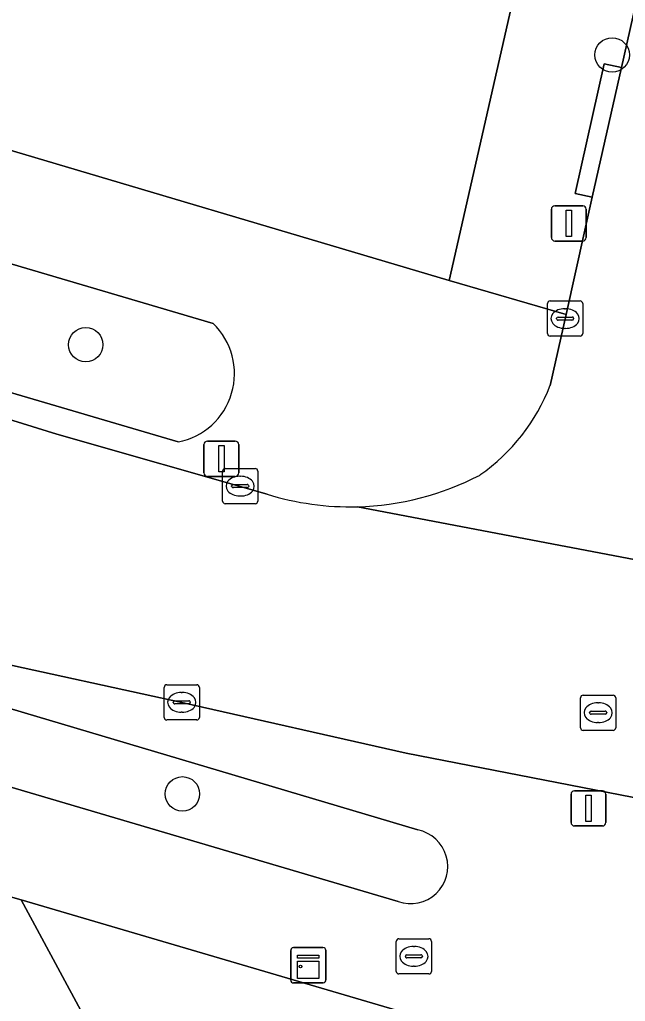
# Model space of a CAD drawing. Extents: x 161771 to 163125, y 382475 to 383179.
# Drawn here: x 162546.93 to 162564.12, y 382587.11 to 382614.99 of the extents above; entities that cross this region are included whole.
import ezdxf

# ---------------------------------------------------------------- set-up
doc = ezdxf.new("R2010")
doc.units = 0
for name, color, linetype in [('IMGEO_Boom', 7, 'Continuous'), ('IMGEO_Brandkraan', 7, 'Continuous'), ('IMGEO_Erf', 7, 'Continuous'), ('IMGEO_Groenvoorziening', 7, 'Continuous'), ('IMGEO_Haag', 7, 'Continuous'), ('IMGEO_Kast', 7, 'Continuous'), ('IMGEO_Kolk', 7, 'Continuous'), ('IMGEO_Lichtmast', 7, 'Continuous'), ('IMGEO_Rijbaan_lokaal_open', 7, 'Continuous'), ('IMGEO_Rioolput', 7, 'Continuous'), ('IMGEO_Voetpad_open', 7, 'Continuous')]:
    doc.layers.add(name, color=color, linetype=linetype)

msp = doc.modelspace()

# ---------------------------------------------------------------- linework, layer by layer
at = {"layer": 'IMGEO_Boom'}
for centre in [(162563.749, 382613.987), (162548.806, 382605.759), (162551.55, 382593.005)]:
    msp.add_circle(centre, 0.489, dxfattribs=at)
at = {"layer": 'IMGEO_Brandkraan'}
for p, q in [((162557.621, 382587.965), (162557.621, 382588.817)), ((162557.696, 382588.891), (162558.548, 382588.891)), ((162558.109, 382588.671), (162558.134, 382588.671)), ((162558.622, 382588.817), (162558.622, 382587.965)), ((162557.88, 382588.385), (162557.88, 382588.397)), ((162557.923, 382588.434), (162558.321, 382588.434)), ((162558.364, 382588.397), (162558.364, 382588.385)), ((162558.318, 382588.348), (162557.92, 382588.348)), ((162558.132, 382588.111), (162558.107, 382588.111)), ((162558.548, 382587.891), (162557.696, 382587.891))]:
    msp.add_line(p, q, dxfattribs=at)
for points in [[(162557.621, 382587.965), (162557.621, 382588.817)], [(162557.696, 382588.891), (162558.548, 382588.891)], [(162558.622, 382588.817), (162558.622, 382587.965)], [(162558.548, 382587.891), (162557.696, 382587.891)]]:
    msp.add_lwpolyline(points, dxfattribs=at)
for centre, radius, start, end in [((162557.698, 382588.815), 0.0765, 91.552, 178.448), ((162557.698, 382588.815), 0.0765, 91.552, 178.448), ((162558.546, 382588.815), 0.0765, 1.552, 88.448), ((162558.546, 382588.815), 0.0765, 1.552, 88.448), ((162557.92, 382588.394), 0.0403, 85.8775, 175.7526), ((162557.917, 382588.384), 0.0366, 178.938, 274.7102), ((162558.321, 382588.391), 0.043, 264.8664, 352.4533), ((162558.325, 382588.396), 0.0386, 1.7309, 96.639), ((162557.698, 382587.967), 0.0765, 181.552, 268.448), ((162557.698, 382587.967), 0.0765, 181.552, 268.448), ((162558.546, 382587.967), 0.0765, 271.552, 358.448), ((162558.546, 382587.967), 0.0765, 271.552, 358.448)]:
    msp.add_arc(centre, radius, start, end, dxfattribs=at)
for centre, major_axis, ratio, start_param, end_param in [((162558.108, 382588.391), (-0.387, 0.002), 0.722429, 4.712389, 7.853982), ((162558.133, 382588.391), (-0.39, 0.002), 0.717154, 1.570796, 4.712389)]:
    msp.add_ellipse(centre, major_axis=major_axis, ratio=ratio, start_param=start_param, end_param=end_param, dxfattribs=at)
at = {"layer": 'IMGEO_Erf'}
msp.add_lwpolyline([(162540.384, 382651.93), (162536.453, 382635.087), (162538.849, 382634.532), (162537.904, 382630.453), (162536.974, 382626.436), (162534.578, 382626.991), (162531.953, 382615.658), (162559.118, 382607.586), (162569.852, 382654.8)], dxfattribs=at)
at = {"layer": 'IMGEO_Groenvoorziening'}
for points in [[(162552.421, 382606.363), (162531.415, 382612.556)], [(162530.294, 382609.224), (162551.429, 382602.998)], [(162558.237, 382591.981), (162532.453, 382599.647)], [(162531.708, 382597.612), (162557.677, 382589.946)], [(162568.825, 382579.475), (162567.679, 382579.442), (162565.632, 382579.384), (162565.648, 382579.723), (162568.65, 382579.803), (162570.463, 382583.09), (162546.975, 382589.993), (162549.778, 382584.799), (162559.836, 382566.2)]]:
    msp.add_lwpolyline(points, dxfattribs=at)
for centre, radius, start, end in [((162551.051, 382604.938), 1.977, 281.0202, 46.1289), ((162558.023, 382590.945), 1.058, 250.8883, 78.3396)]:
    msp.add_arc(centre, radius, start, end, dxfattribs=at)
at = {"layer": 'IMGEO_Haag'}
for points in [[(162552.421, 382606.363), (162531.415, 382612.556)], [(162530.294, 382609.224), (162551.429, 382602.998)], [(162558.237, 382591.981), (162532.453, 382599.647)], [(162531.708, 382597.612), (162557.677, 382589.946)]]:
    msp.add_lwpolyline(points, dxfattribs=at)
for centre, radius, start, end in [((162551.051, 382604.938), 1.977, 281.0202, 46.1289), ((162558.023, 382590.945), 1.058, 250.8883, 78.3396)]:
    msp.add_arc(centre, radius, start, end, dxfattribs=at)
at = {"layer": 'IMGEO_Kast'}
for p, q in [((162554.699, 382588.639), (162555.54, 382588.639)), ((162555.54, 382588.639), (162554.699, 382588.639)), ((162554.624, 382587.714), (162554.624, 382588.555)), ((162554.624, 382588.555), (162554.624, 382587.714)), ((162555.624, 382588.564), (162555.624, 382587.723)), ((162555.624, 382587.723), (162555.624, 382588.564)), ((162555.549, 382587.639), (162554.708, 382587.639)), ((162554.708, 382587.639), (162555.549, 382587.639))]:
    msp.add_line(p, q, dxfattribs=at)
for points in [[(162554.819, 382588.429), (162555.419, 382588.429), (162555.419, 382588.344), (162554.819, 382588.344), (162554.819, 382588.429)], [(162554.819, 382588.254), (162555.419, 382588.254), (162555.419, 382587.765), (162554.819, 382587.765), (162554.819, 382588.254)]]:
    msp.add_lwpolyline(points, dxfattribs=at)
msp.add_circle((162554.903, 382588.103), 0.0377, dxfattribs=at)
for centre, start, end in [((162554.702, 382588.561), 92.4484, 184.2845), ((162554.702, 382588.561), 92.4484, 184.2845), ((162555.546, 382588.561), 2.4484, 94.2845), ((162555.546, 382588.561), 2.4484, 94.2845), ((162554.702, 382587.717), 182.4484, 274.2845), ((162554.702, 382587.717), 182.4484, 274.2845), ((162555.546, 382587.717), 272.4484, 4.2845), ((162555.546, 382587.717), 272.4484, 4.2845)]:
    msp.add_arc(centre, 0.0779, start, end, dxfattribs=at)
at = {"layer": 'IMGEO_Kolk'}
for p, q in [((162561.913, 382606.076), (162561.913, 382606.928)), ((162561.988, 382607.002), (162562.84, 382607.002)), ((162562.401, 382606.782), (162562.426, 382606.782)), ((162562.914, 382606.928), (162562.914, 382606.076)), ((162562.172, 382606.496), (162562.172, 382606.508)), ((162562.215, 382606.545), (162562.613, 382606.545)), ((162562.656, 382606.508), (162562.656, 382606.496)), ((162562.61, 382606.459), (162562.212, 382606.459)), ((162562.424, 382606.222), (162562.399, 382606.222)), ((162562.84, 382606.002), (162561.988, 382606.002)), ((162552.689, 382601.317), (162552.689, 382602.169)), ((162552.764, 382602.243), (162553.616, 382602.243)), ((162553.177, 382602.023), (162553.202, 382602.023)), ((162553.69, 382602.169), (162553.69, 382601.317)), ((162552.948, 382601.737), (162552.948, 382601.749)), ((162552.991, 382601.786), (162553.389, 382601.786)), ((162553.432, 382601.749), (162553.432, 382601.737)), ((162553.386, 382601.7), (162552.988, 382601.7)), ((162553.2, 382601.463), (162553.175, 382601.463)), ((162553.616, 382601.243), (162552.764, 382601.243)), ((162551.031, 382595.177), (162551.031, 382596.029)), ((162551.106, 382596.103), (162551.958, 382596.103)), ((162551.519, 382595.883), (162551.544, 382595.883)), ((162552.032, 382596.029), (162552.032, 382595.177)), ((162551.29, 382595.597), (162551.29, 382595.609)), ((162551.333, 382595.646), (162551.731, 382595.646)), ((162551.774, 382595.609), (162551.774, 382595.597)), ((162551.728, 382595.56), (162551.33, 382595.56)), ((162551.542, 382595.323), (162551.517, 382595.323)), ((162551.958, 382595.103), (162551.106, 382595.103))]:
    msp.add_line(p, q, dxfattribs=at)
for points in [[(162561.913, 382606.076), (162561.913, 382606.928)], [(162561.988, 382607.002), (162562.84, 382607.002)], [(162562.914, 382606.928), (162562.914, 382606.076)], [(162562.84, 382606.002), (162561.988, 382606.002)], [(162552.689, 382601.317), (162552.689, 382602.169)], [(162552.764, 382602.243), (162553.616, 382602.243)], [(162553.69, 382602.169), (162553.69, 382601.317)], [(162553.616, 382601.243), (162552.764, 382601.243)], [(162551.031, 382595.177), (162551.031, 382596.029)], [(162551.106, 382596.103), (162551.958, 382596.103)], [(162552.032, 382596.029), (162552.032, 382595.177)], [(162551.958, 382595.103), (162551.106, 382595.103)]]:
    msp.add_lwpolyline(points, dxfattribs=at)
for centre, radius, start, end in [((162561.99, 382606.926), 0.0765, 91.552, 178.448), ((162561.99, 382606.926), 0.0765, 91.552, 178.448), ((162562.838, 382606.926), 0.0765, 1.552, 88.448), ((162562.838, 382606.926), 0.0765, 1.552, 88.448), ((162562.212, 382606.505), 0.0403, 85.8775, 175.7526), ((162562.209, 382606.495), 0.0366, 178.938, 274.7102), ((162562.613, 382606.502), 0.043, 264.8664, 352.4533), ((162562.617, 382606.507), 0.0386, 1.7309, 96.639), ((162561.99, 382606.078), 0.0765, 181.552, 268.448), ((162561.99, 382606.078), 0.0765, 181.552, 268.448), ((162562.838, 382606.078), 0.0765, 271.552, 358.448), ((162562.838, 382606.078), 0.0765, 271.552, 358.448), ((162552.766, 382602.167), 0.0765, 91.552, 178.448), ((162552.766, 382602.167), 0.0765, 91.552, 178.448), ((162553.614, 382602.167), 0.0765, 1.552, 88.448), ((162553.614, 382602.167), 0.0765, 1.552, 88.448), ((162552.988, 382601.746), 0.0403, 85.8775, 175.7526), ((162552.985, 382601.736), 0.0366, 178.938, 274.7102), ((162553.389, 382601.743), 0.043, 264.8664, 352.4533), ((162553.393, 382601.748), 0.0386, 1.7309, 96.639), ((162552.766, 382601.319), 0.0765, 181.552, 268.448), ((162552.766, 382601.319), 0.0765, 181.552, 268.448), ((162553.614, 382601.319), 0.0765, 271.552, 358.448), ((162553.614, 382601.319), 0.0765, 271.552, 358.448), ((162551.108, 382596.027), 0.0765, 91.552, 178.448), ((162551.108, 382596.027), 0.0765, 91.552, 178.448), ((162551.956, 382596.027), 0.0765, 1.552, 88.448), ((162551.956, 382596.027), 0.0765, 1.552, 88.448), ((162551.33, 382595.606), 0.0403, 85.8775, 175.7526), ((162551.327, 382595.596), 0.0366, 178.938, 274.7102), ((162551.731, 382595.603), 0.043, 264.8664, 352.4533), ((162551.735, 382595.608), 0.0386, 1.7309, 96.639), ((162551.108, 382595.179), 0.0765, 181.552, 268.448), ((162551.108, 382595.179), 0.0765, 181.552, 268.448), ((162551.956, 382595.179), 0.0765, 271.552, 358.448), ((162551.956, 382595.179), 0.0765, 271.552, 358.448)]:
    msp.add_arc(centre, radius, start, end, dxfattribs=at)
for centre, major_axis, ratio, start_param, end_param in [((162562.4, 382606.502), (-0.387, 0.002), 0.722429, 4.712389, 7.853982), ((162562.425, 382606.502), (-0.39, 0.002), 0.717154, 1.570796, 4.712389), ((162553.176, 382601.743), (-0.387, 0.002), 0.722429, 4.712389, 7.853982), ((162553.201, 382601.743), (-0.39, 0.002), 0.717154, 1.570796, 4.712389), ((162551.518, 382595.603), (-0.387, 0.002), 0.722429, 4.712389, 7.853982), ((162551.543, 382595.603), (-0.39, 0.002), 0.717154, 1.570796, 4.712389)]:
    msp.add_ellipse(centre, major_axis=major_axis, ratio=ratio, start_param=start_param, end_param=end_param, dxfattribs=at)
at = {"layer": 'IMGEO_Lichtmast'}
for p, q in [((162562.024, 382608.803), (162562.024, 382609.603)), ((162562.024, 382609.603), (162562.024, 382608.803)), ((162562.124, 382609.703), (162562.914, 382609.703)), ((162562.914, 382609.703), (162562.124, 382609.703)), ((162563.014, 382609.603), (162563.014, 382608.803)), ((162563.014, 382608.803), (162563.014, 382609.603)), ((162562.914, 382608.703), (162562.124, 382608.703)), ((162562.124, 382608.703), (162562.914, 382608.703)), ((162552.161, 382602.121), (162552.161, 382602.921)), ((162552.161, 382602.921), (162552.161, 382602.121)), ((162552.261, 382603.021), (162553.051, 382603.021)), ((162553.051, 382603.021), (162552.261, 382603.021)), ((162553.151, 382602.921), (162553.151, 382602.121)), ((162553.151, 382602.121), (162553.151, 382602.921)), ((162553.051, 382602.021), (162552.261, 382602.021)), ((162552.261, 382602.021), (162553.051, 382602.021)), ((162562.682, 382593.094), (162563.472, 382593.094)), ((162563.472, 382593.094), (162562.682, 382593.094)), ((162562.582, 382592.194), (162562.582, 382592.994)), ((162562.582, 382592.994), (162562.582, 382592.194)), ((162563.572, 382592.994), (162563.572, 382592.194)), ((162563.572, 382592.194), (162563.572, 382592.994)), ((162563.472, 382592.094), (162562.682, 382592.094)), ((162562.682, 382592.094), (162563.472, 382592.094))]:
    msp.add_line(p, q, dxfattribs=at)
for points in [[(162562.444, 382609.578), (162562.594, 382609.578), (162562.594, 382608.828), (162562.444, 382608.828), (162562.444, 382609.578)], [(162552.581, 382602.896), (162552.731, 382602.896), (162552.731, 382602.146), (162552.581, 382602.146), (162552.581, 382602.896)], [(162563.002, 382592.969), (162563.152, 382592.969), (162563.152, 382592.219), (162563.002, 382592.219), (162563.002, 382592.969)]]:
    msp.add_lwpolyline(points, dxfattribs=at)
for centre, start, end in [((162562.124, 382609.603), 90, 180), ((162562.124, 382609.603), 90, 180), ((162562.914, 382609.603), 0, 90), ((162562.914, 382609.603), 360, 90), ((162562.124, 382608.803), 180, 270), ((162562.124, 382608.803), 180, 270), ((162562.914, 382608.803), 270, 0), ((162562.914, 382608.803), 270, 0), ((162552.261, 382602.921), 90, 180), ((162552.261, 382602.921), 90, 180), ((162553.051, 382602.921), 0, 90), ((162553.051, 382602.921), 360, 90), ((162552.261, 382602.121), 180, 270), ((162552.261, 382602.121), 180, 270), ((162553.051, 382602.121), 270, 0), ((162553.051, 382602.121), 270, 0), ((162562.682, 382592.994), 90, 180), ((162562.682, 382592.994), 90, 180), ((162563.472, 382592.994), 0, 90), ((162563.472, 382592.994), 360, 90), ((162562.682, 382592.194), 180, 270), ((162562.682, 382592.194), 180, 270), ((162563.472, 382592.194), 270, 0), ((162563.472, 382592.194), 270, 0)]:
    msp.add_arc(centre, 0.1, start, end, dxfattribs=at)
at = {"layer": 'IMGEO_Rijbaan_lokaal_open'}
for points in [[(162600.005, 382772.85), (162596.126, 382755.943), (162595.661, 382753.845), (162594.81, 382750), (162594.297, 382747.682), (162591.452, 382734.834), (162586.782, 382713.955), (162580.88, 382687.793), (162580.377, 382685.723), (162579.233, 382680.702), (162575.435, 382664.077), (162570.58, 382642.612), (162565.797, 382621.546), (162564.014, 382613.634), (162563.184, 382609.95), (162562.972, 382609.01), (162562.442, 382606.621), (162561.994, 382604.605)], [(162553.952, 382601.516), (162547.986, 382603.221), (162545.474, 382603.995), (162543.524, 382597.351), (162543.945, 382597.266), (162545.895, 382596.834), (162551.536, 382595.604), (162557.902, 382594.164), (162567.186, 382592.352), (162568.262, 382592.109), (162606.49, 382584.441), (162623.202, 382581.091)], [(162592.4, 382594.172), (162574.261, 382597.773), (162556.518, 382601.158)], [(162556.518, 382601.158), (162574.261, 382597.773)]]:
    msp.add_lwpolyline(points, dxfattribs=at)
for centre, radius, start, end in [((162556.787, 382606.632), 5.587, 305.0765, 338.7324), ((162556.325, 382609.074), 7.919, 271.3961, 297.6351), ((162556.321, 382609.119), 7.964, 252.696, 271.4191)]:
    msp.add_arc(centre, radius, start, end, dxfattribs=at)
at = {"layer": 'IMGEO_Rioolput'}
for p, q in [((162562.851, 382594.883), (162562.851, 382595.735)), ((162562.926, 382595.809), (162563.778, 382595.809)), ((162563.852, 382595.735), (162563.852, 382594.883)), ((162563.153, 382595.352), (162563.551, 382595.352)), ((162563.339, 382595.589), (162563.364, 382595.589)), ((162563.11, 382595.303), (162563.11, 382595.315)), ((162563.548, 382595.266), (162563.15, 382595.266)), ((162563.594, 382595.315), (162563.594, 382595.303)), ((162563.778, 382594.809), (162562.926, 382594.809)), ((162563.362, 382595.029), (162563.337, 382595.029))]:
    msp.add_line(p, q, dxfattribs=at)
for points in [[(162562.851, 382594.883), (162562.851, 382595.735)], [(162562.926, 382595.809), (162563.778, 382595.809)], [(162563.852, 382595.735), (162563.852, 382594.883)], [(162563.778, 382594.809), (162562.926, 382594.809)]]:
    msp.add_lwpolyline(points, dxfattribs=at)
for centre, radius, start, end in [((162562.928, 382595.733), 0.0765, 91.552, 178.448), ((162562.928, 382595.733), 0.0765, 91.552, 178.448), ((162563.776, 382595.733), 0.0765, 1.552, 88.448), ((162563.776, 382595.733), 0.0765, 1.552, 88.448), ((162563.15, 382595.312), 0.0403, 85.8775, 175.7526), ((162563.555, 382595.314), 0.0386, 1.7309, 96.639), ((162563.147, 382595.302), 0.0366, 178.938, 274.7102), ((162563.551, 382595.309), 0.043, 264.8664, 352.4533), ((162562.928, 382594.885), 0.0765, 181.552, 268.448), ((162562.928, 382594.885), 0.0765, 181.552, 268.448), ((162563.776, 382594.885), 0.0765, 271.552, 358.448), ((162563.776, 382594.885), 0.0765, 271.552, 358.448)]:
    msp.add_arc(centre, radius, start, end, dxfattribs=at)
for centre, major_axis, ratio, start_param, end_param in [((162563.338, 382595.309), (-0.387, 0.002), 0.722429, 4.712389, 7.853982), ((162563.363, 382595.309), (-0.39, 0.002), 0.717154, 1.570796, 4.712389)]:
    msp.add_ellipse(centre, major_axis=major_axis, ratio=ratio, start_param=start_param, end_param=end_param, dxfattribs=at)
at = {"layer": 'IMGEO_Voetpad_open'}
for points in [[(162576.082, 382682.472), (162572.386, 382666.503), (162569.852, 382654.8), (162559.118, 382607.586), (162562.442, 382606.621), (162562.972, 382609.01), (162563.184, 382609.95), (162562.695, 382610.054), (162563.525, 382613.738), (162564.014, 382613.634), (162565.797, 382621.546), (162570.58, 382642.612), (162575.435, 382664.077), (162579.233, 382680.702)], [(162562.442, 382606.621), (162559.118, 382607.586), (162531.953, 382615.658), (162530.512, 382616.086), (162505.275, 382623.586), (162500.101, 382625.124), (162500, 382625.154), (162468.305, 382634.573), (162463.814, 382636.141), (162462.978, 382633.835)], [(162454.793, 382630.882), (162464.806, 382627.963), (162467.619, 382627.127), (162482.134, 382622.815), (162494.86, 382618.975), (162500, 382617.448), (162508.43, 382614.944), (162520.385, 382611.423), (162531.476, 382608.135), (162540.02, 382605.594), (162542.72, 382604.802), (162545.474, 382603.995), (162547.986, 382603.221), (162553.952, 382601.516)], [(162531.415, 382612.556), (162552.421, 382606.363)], [(162551.429, 382602.998), (162530.294, 382609.224)], [(162561.994, 382604.605), (162562.442, 382606.621)], [(162568.262, 382592.109), (162567.186, 382592.352), (162557.902, 382594.164), (162551.536, 382595.604), (162545.895, 382596.834), (162543.945, 382597.266), (162543.524, 382597.351), (162540.743, 382598.042), (162540.392, 382598.146), (162539.093, 382598.545), (162532.88, 382600.319), (162531.27, 382600.787), (162531.129, 382600.291), (162526.032, 382601.803), (162524.771, 382596.654), (162529.553, 382595.232), (162528.826, 382592.709)], [(162532.453, 382599.647), (162558.237, 382591.981)], [(162557.677, 382589.946), (162531.708, 382597.612)], [(162532.214, 382594.288), (162536.955, 382592.903), (162539.493, 382592.162), (162544.465, 382590.71), (162546.975, 382589.993), (162570.463, 382583.09), (162572.485, 382586.757), (162573.64, 382588.411), (162582.199, 382586.694), (162594.168, 382584.292), (162596.033, 382583.918), (162614.239, 382580.265), (162623.821, 382578.342), (162628.853, 382577.346), (162629.868, 382577.139), (162629.886, 382577.15), (162628.173, 382580.075), (162627.617, 382580.186), (162624.356, 382580.88), (162623.928, 382580.964), (162623.202, 382581.091), (162606.49, 382584.441), (162568.262, 382592.109)]]:
    msp.add_lwpolyline(points, dxfattribs=at)
for points in [[(162563.184, 382609.95), (162564.014, 382613.634), (162563.525, 382613.738), (162562.695, 382610.054)], [(162562.391, 382561.472), (162559.836, 382566.2), (162549.778, 382584.799), (162546.975, 382589.993), (162544.465, 382590.71), (162559.143, 382563.44), (162563.351, 382555.774), (162566.121, 382550.728), (162566.428, 382550.169), (162571.513, 382540.605), (162576.076, 382532.146), (162578.069, 382532.466), (162577.001, 382534.442), (162569.318, 382548.658), (162568.396, 382550.364), (162568.292, 382550.556), (162565.808, 382555.151)]]:
    msp.add_lwpolyline(points, close=True, dxfattribs=at)
for centre, radius, start, end in [((162551.051, 382604.938), 1.977, 281.0202, 46.1289), ((162556.787, 382606.632), 5.587, 305.0765, 338.7324), ((162556.325, 382609.074), 7.919, 271.3961, 297.6351), ((162556.321, 382609.119), 7.964, 252.696, 271.4191), ((162558.023, 382590.945), 1.058, 250.8883, 78.3396)]:
    msp.add_arc(centre, radius, start, end, dxfattribs=at)

doc.saveas('drawing.dxf')
